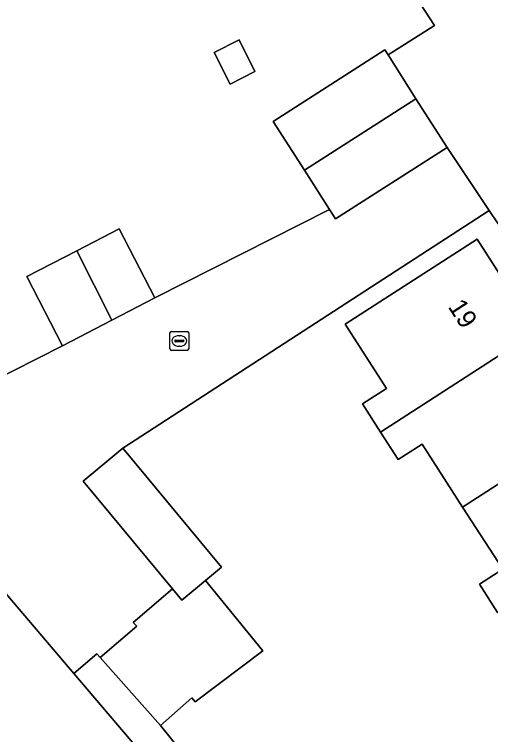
# Model space of a CAD drawing. Extents: x 158472 to 159562, y 388525 to 389606.
# Drawn here: x 159068.88 to 159094.23, y 389019.31 to 389057.63 of the extents above; entities that cross this region are included whole.
import ezdxf

# ---------------------------------------------------------------- set-up
doc = ezdxf.new("R2010")
doc.units = 0
for name, color, linetype in [('IMGEO_Erf', 7, 'Continuous'), ('IMGEO_Kolk', 7, 'Continuous'), ('IMGEO_Pand', 7, 'Continuous'), ('IMGEO_Pand_nummerreeks', 7, 'Continuous'), ('IMGEO_Rijbaan_lokaal_open', 7, 'Continuous'), ('IMGEO_Voetpad_open', 7, 'Continuous')]:
    doc.layers.add(name, color=color, linetype=linetype)

msp = doc.modelspace()

# ---------------------------------------------------------------- linework, layer by layer
at = {"layer": 'IMGEO_Erf'}
for points in [[(159066.098, 389037.289), (159071.447, 389039.997), (159069.543, 389043.676), (159072.197, 389045.049), (159074.462, 389046.22), (159076.365, 389042.541), (159085.665, 389047.243), (159084.321, 389049.347), (159082.663, 389051.94), (159088.604, 389055.737), (159088.772, 389055.474), (159091.245, 389057.036), (159080.051, 389074.25), (159077.157, 389075.415), (159065.296, 389070.988)], [(159094.606, 389025.812), (159093.645, 389027.303), (159094.884, 389028.102), (159092.747, 389031.417), (159090.585, 389034.77), (159089.311, 389033.949), (159088.373, 389035.404), (159087.409, 389036.9), (159088.693, 389037.728), (159086.494, 389041.138), (159093.52, 389045.667), (159095.211, 389043.044)], [(159077.75, 389015.863), (159072.044, 389022.551), (159068.22, 389027.042), (159062.958, 389024.374), (159061.108, 389028.021), (159058.537, 389026.707), (159060.354, 389023.126), (159057.01, 389021.43), (159055.462, 389020.645), (159049.945, 389017.778)]]:
    msp.add_lwpolyline(points, dxfattribs=at)
for points in [[(159079.517, 389055.604), (159080.839, 389056.271), (159081.688, 389054.586), (159080.366, 389053.92)], [(159110.952, 389026.462), (159097.025, 389048.03), (159094.634, 389046.479), (159094.161, 389047.197), (159074.652, 389034.542), (159079.913, 389028.224), (159079.056, 389027.511), (159082.11, 389023.773), (159078.506, 389021.057), (159078.33, 389021.26), (159076.667, 389019.79), (159080.175, 389015.432), (159083.313, 389018.074), (159085.077, 389015.979), (159086.84, 389013.885), (159083.702, 389011.243), (159087.25, 389007.054), (159087.812, 389006.457)]]:
    msp.add_lwpolyline(points, close=True, dxfattribs=at)
at = {"layer": 'IMGEO_Kolk'}
for p, q in [((159077.161, 389039.828), (159077.161, 389040.68)), ((159077.236, 389040.754), (159078.088, 389040.754)), ((159077.649, 389040.534), (159077.674, 389040.534)), ((159078.162, 389040.68), (159078.162, 389039.828)), ((159077.42, 389040.248), (159077.42, 389040.26)), ((159077.858, 389040.211), (159077.46, 389040.211)), ((159077.463, 389040.297), (159077.861, 389040.297)), ((159077.904, 389040.26), (159077.904, 389040.248)), ((159077.672, 389039.974), (159077.647, 389039.974)), ((159078.088, 389039.754), (159077.236, 389039.754))]:
    msp.add_line(p, q, dxfattribs=at)
for points in [[(159077.161, 389039.828), (159077.161, 389040.68)], [(159077.236, 389040.754), (159078.088, 389040.754)], [(159078.162, 389040.68), (159078.162, 389039.828)], [(159078.088, 389039.754), (159077.236, 389039.754)]]:
    msp.add_lwpolyline(points, dxfattribs=at)
for centre, radius, start, end in [((159077.238, 389040.678), 0.0765, 91.552, 178.448), ((159077.238, 389040.678), 0.0765, 91.552, 178.448), ((159078.086, 389040.678), 0.0765, 1.552, 88.448), ((159078.086, 389040.678), 0.0765, 1.552, 88.448), ((159077.46, 389040.257), 0.0403, 85.8775, 175.7526), ((159077.457, 389040.247), 0.0366, 178.938, 274.7102), ((159077.861, 389040.254), 0.043, 264.8664, 352.4533), ((159077.865, 389040.259), 0.0386, 1.7309, 96.639), ((159077.238, 389039.83), 0.0765, 181.552, 268.448), ((159077.238, 389039.83), 0.0765, 181.552, 268.448), ((159078.086, 389039.83), 0.0765, 271.552, 358.448), ((159078.086, 389039.83), 0.0765, 271.552, 358.448)]:
    msp.add_arc(centre, radius, start, end, dxfattribs=at)
for centre, major_axis, ratio, start_param, end_param in [((159077.648, 389040.254), (-0.387, 0.002), 0.722429, 4.712389, 7.853982), ((159077.673, 389040.254), (-0.39, 0.002), 0.717154, 1.570796, 4.712389)]:
    msp.add_ellipse(centre, major_axis=major_axis, ratio=ratio, start_param=start_param, end_param=end_param, dxfattribs=at)
at = {"layer": 'IMGEO_Pand'}
for points in [[(159079.517, 389055.604), (159080.366, 389053.92), (159081.688, 389054.586), (159080.839, 389056.271)], [(159084.321, 389049.347), (159090.262, 389053.143), (159088.772, 389055.474), (159088.604, 389055.737), (159082.663, 389051.94)], [(159084.321, 389049.347), (159085.665, 389047.243), (159085.978, 389046.753), (159091.919, 389050.55), (159090.262, 389053.143)], [(159072.197, 389045.049), (159074.073, 389041.355), (159076.365, 389042.541), (159074.462, 389046.22)], [(159097.8, 389041.476), (159096.326, 389043.763), (159095.211, 389043.044), (159093.52, 389045.667), (159086.494, 389041.138), (159088.693, 389037.728), (159087.409, 389036.9), (159088.373, 389035.404)], [(159072.197, 389045.049), (159069.543, 389043.676), (159071.447, 389039.997), (159074.073, 389041.355)], [(159092.747, 389031.417), (159099.815, 389035.971), (159098.205, 389038.468), (159099.289, 389039.167), (159097.8, 389041.476), (159088.373, 389035.404), (159089.311, 389033.949), (159090.585, 389034.77)], [(159092.747, 389031.417), (159094.884, 389028.102), (159093.645, 389027.303), (159094.606, 389025.812), (159104.049, 389031.895), (159102.547, 389034.225), (159101.412, 389033.493), (159099.815, 389035.971)], [(159074.652, 389034.542), (159072.542, 389032.785), (159077.305, 389027.065), (159077.803, 389026.467), (159079.056, 389027.511), (159079.913, 389028.224)], [(159079.056, 389027.511), (159077.803, 389026.467), (159077.305, 389027.065), (159075.212, 389025.269), (159075.401, 389025.069), (159073.438, 389023.406), (159076.667, 389019.79), (159078.33, 389021.26), (159078.506, 389021.057), (159082.11, 389023.773)]]:
    msp.add_lwpolyline(points, close=True, dxfattribs=at)
at = {"layer": 'IMGEO_Rijbaan_lokaal_open'}
msp.add_lwpolyline([(159068.22, 389027.042), (159072.044, 389022.551), (159073.269, 389023.602), (159073.438, 389023.406), (159075.401, 389025.069), (159075.212, 389025.269), (159077.305, 389027.065), (159072.542, 389032.785), (159074.652, 389034.542), (159094.161, 389047.197), (159091.919, 389050.55), (159085.978, 389046.753), (159085.665, 389047.243), (159076.365, 389042.541), (159074.073, 389041.355), (159071.447, 389039.997), (159066.098, 389037.289)], dxfattribs=at)
at = {"layer": 'IMGEO_Voetpad_open'}
msp.add_lwpolyline([(159077.143, 389080.755), (159076.968, 389080.714), (159076.795, 389080.662), (159076.454, 389080.519), (159076.003, 389079.994), (159075.571, 389079.059), (159077.157, 389075.415), (159080.051, 389074.25), (159091.245, 389057.036), (159088.772, 389055.474), (159090.262, 389053.143), (159091.919, 389050.55), (159094.161, 389047.197), (159094.634, 389046.479), (159097.025, 389048.03), (159110.952, 389026.462), (159113.466, 389028.535), (159113.482, 389028.548), (159113.143, 389031.161)], dxfattribs=at)
msp.add_lwpolyline([(159080.175, 389015.432), (159076.667, 389019.79), (159073.438, 389023.406), (159073.269, 389023.602), (159072.044, 389022.551), (159077.75, 389015.863), (159083.753, 389008.865), (159086.128, 389006.093), (159087.25, 389007.054), (159083.702, 389011.243), (159081.938, 389013.338)], close=True, dxfattribs=at)

# ---------------------------------------------------------------- texts
at = {"layer": 'IMGEO_Pand_nummerreeks'}
msp.add_text('19', height=1, rotation=302.9353, dxfattribs=at).set_placement((159091.938, 389042.076))

doc.saveas('drawing.dxf')
